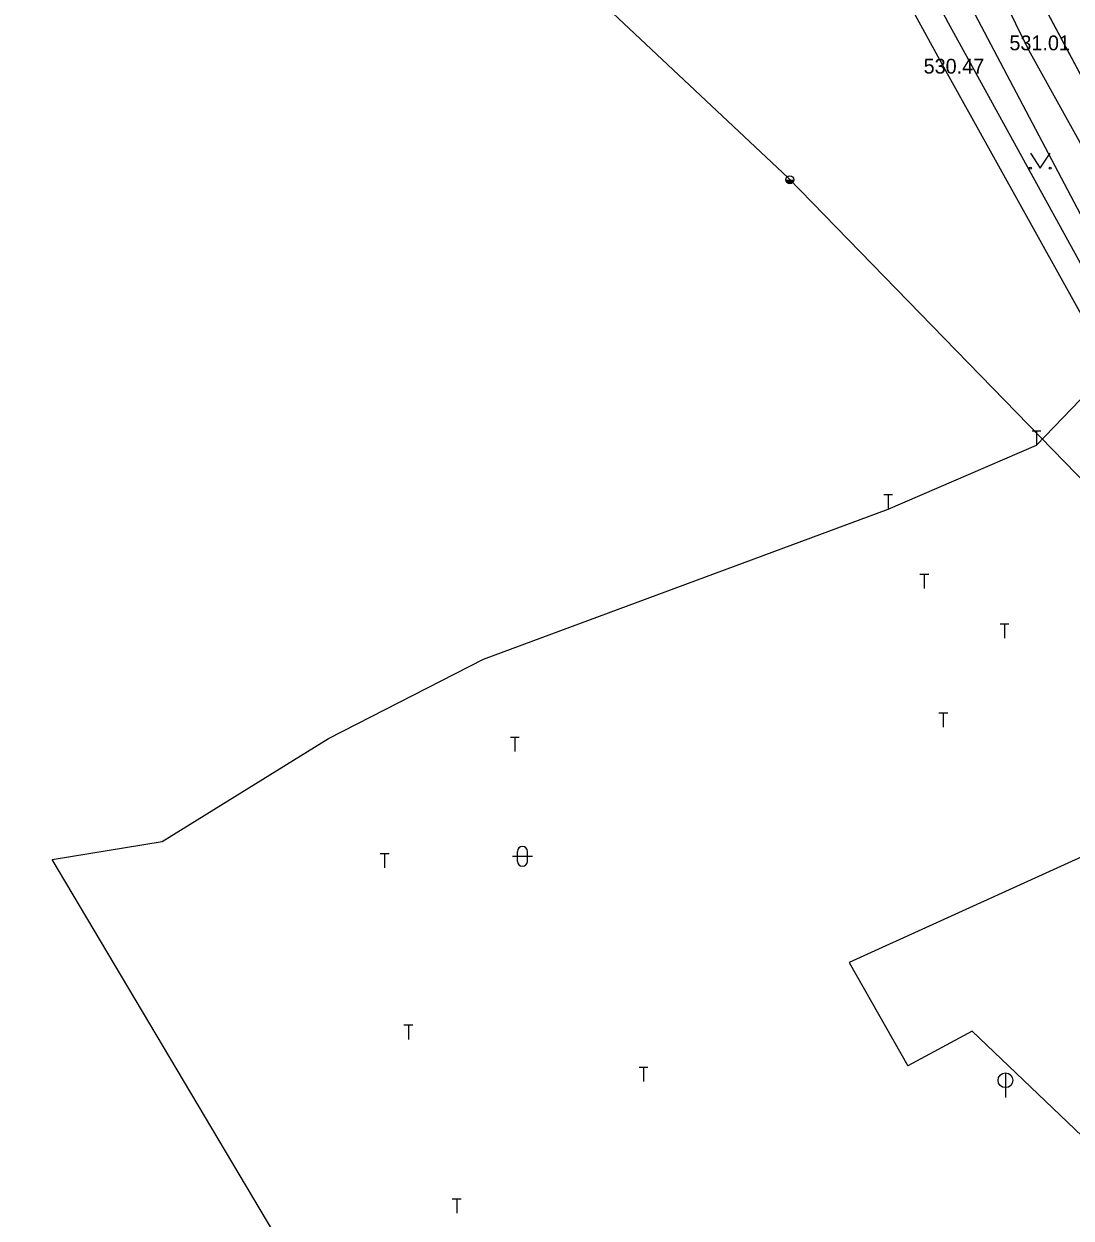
# Model space of a CAD drawing. Extents: x -669393 to -668650, y -1126925 to -1126294.
# Drawn here: x -669067.2 to -669014.2, y -1126829.8 to -1126769.3 of the extents above; entities that cross this region are included whole.
import ezdxf

# ---------------------------------------------------------------- set-up
doc = ezdxf.new("R2010")
doc.units = 0
for name, color, linetype in [('G_Bod_tecka', 7, 'Continuous'), ('G_Bod_vyska', 7, 'Continuous'), ('G_Plochy_zpevnene', 7, 'Continuous'), ('G_Ploty', 7, 'Continuous'), ('G_Site-kanalizace', 7, 'Continuous'), ('G_Site-Sloupy', 7, 'Continuous'), ('G_Vyskopis-bod_terenu', 7, 'Continuous'), ('G_Z_ELsilove_nadz_kotovane', 7, 'Continuous'), ('G_Z_KANAL_podz_kotovane', 7, 'Continuous'), ('G_Z_SPOJE_podz_geodeticky', 7, 'Continuous'), ('G_Zelen-okraj', 7, 'Continuous'), ('G_Zelen-rozhrani', 7, 'Continuous'), ('G_Zelen-Znacky', 7, 'Continuous'), ('Vrstva 12', 7, 'Continuous')]:
    doc.layers.add(name, color=color, linetype=linetype)

msp = doc.modelspace()

# ---------------------------------------------------------------- linework, layer by layer
at = {"layer": 'G_Bod_tecka'}
for p, q in [((-669016.35, -1126770.66), (-669016.35, -1126770.66)), ((-669020.49, -1126771.84), (-669020.49, -1126771.84))]:
    msp.add_line(p, q, dxfattribs=at)
at = {"layer": 'G_Plochy_zpevnene'}
msp.add_line((-669005.94, -1126789.45), (-669016.35, -1126770.66), dxfattribs=at)
for points in [[(-669016.35, -1126770.66), (-669022.98, -1126757.19)], [(-669011.81, -1126810.68), (-669025.44, -1126816.88), (-669022.47, -1126822.11)], [(-668990.86, -1126836.84), (-668993.75, -1126838.26), (-668997.48, -1126831.06), (-669010.3, -1126831.16), (-669013.64, -1126825.68), (-669019.22, -1126820.35), (-669022.47, -1126822.11)]]:
    msp.add_lwpolyline(points, dxfattribs=at)
at = {"layer": 'G_Ploty'}
msp.add_line((-669031.64, -1126751.41), (-669020.49, -1126771.84), dxfattribs=at)
msp.add_lwpolyline([(-669020.49, -1126771.84), (-669012.2, -1126786.74), (-669006, -1126798.65)], dxfattribs=at)
at = {"layer": 'G_Site-kanalizace'}
msp.add_line((-669017.53, -1126822.465), (-669017.53, -1126823.715), dxfattribs=at)
msp.add_circle((-669017.53, -1126822.84), 0.375, dxfattribs=at)
at = {"layer": 'G_Site-Sloupy'}
msp.add_circle((-669028.45, -1126777.22), 0.2, dxfattribs=at)
for radius in [0.18, 0.16, 0.14, 0.12, 0.1, 0.08, 0.06, 0.04, 0.02]:
    msp.add_arc((-669028.45, -1126777.22), radius, 180, 0, dxfattribs=at)
at = {"layer": 'G_Vyskopis-bod_terenu'}
for p, q in [((-669015.736, -1126789.957), (-669016.184, -1126789.957)), ((-669015.96, -1126789.957), (-669015.96, -1126790.67)), ((-669023.246, -1126793.187), (-669023.694, -1126793.187)), ((-669023.47, -1126793.187), (-669023.47, -1126793.9)), ((-669021.416, -1126797.217), (-669021.864, -1126797.217)), ((-669021.64, -1126797.217), (-669021.64, -1126797.93)), ((-669017.356, -1126799.727), (-669017.804, -1126799.727)), ((-669017.58, -1126799.727), (-669017.58, -1126800.44)), ((-669020.456, -1126804.237), (-669020.904, -1126804.237)), ((-669020.68, -1126804.237), (-669020.68, -1126804.95)), ((-669042.156, -1126805.477), (-669042.604, -1126805.477)), ((-669042.38, -1126805.477), (-669042.38, -1126806.19)), ((-669048.746, -1126811.367), (-669049.194, -1126811.367)), ((-669048.97, -1126811.367), (-669048.97, -1126812.08)), ((-669047.546, -1126820.057), (-669047.994, -1126820.057)), ((-669047.77, -1126820.057), (-669047.77, -1126820.77)), ((-669035.636, -1126822.187), (-669036.084, -1126822.187)), ((-669035.86, -1126822.187), (-669035.86, -1126822.9)), ((-669045.096, -1126828.867), (-669045.544, -1126828.867)), ((-669045.32, -1126828.867), (-669045.32, -1126829.58))]:
    msp.add_line(p, q, dxfattribs=at)
at = {"layer": 'G_Z_ELsilove_nadz_kotovane'}
for points in [[(-669067.24, -1126693.43), (-669054.01, -1126713.61), (-669038.28, -1126736.27), (-669025.74, -1126756.2), (-669008.71, -1126788.48), (-668986.7, -1126790.76)], [(-668987.976, -1126791.123), (-669009.08, -1126797.13), (-669028.53, -1126777.12), (-669049.9, -1126757.02)]]:
    msp.add_lwpolyline(points, dxfattribs=at)
at = {"layer": 'G_Z_KANAL_podz_kotovane'}
msp.add_lwpolyline([(-669021.5, -1126757.31), (-669019.78, -1126760.55), (-669002.4, -1126793.12), (-668998.38, -1126800.66), (-668997.87, -1126801.61)], dxfattribs=at)
at = {"layer": 'G_Z_SPOJE_podz_geodeticky'}
msp.add_lwpolyline([(-669007.89, -1126793.12), (-669009.36, -1126790.22), (-669012.79, -1126783.16), (-669020.41, -1126769.29), (-669030.03, -1126751.08), (-669030.23, -1126750.3)], dxfattribs=at)
at = {"layer": 'G_Zelen-okraj'}
for p, q in [((-669015.96, -1126790.67), (-669012.2, -1126786.74)), ((-669023.47, -1126793.9), (-669015.96, -1126790.67)), ((-669043.97, -1126801.5), (-669023.47, -1126793.9)), ((-669051.81, -1126805.53), (-669043.97, -1126801.5)), ((-669060.24, -1126810.75), (-669051.81, -1126805.53)), ((-669065.8, -1126811.66), (-669060.24, -1126810.75))]:
    msp.add_line(p, q, dxfattribs=at)
at = {"layer": 'G_Zelen-rozhrani'}
msp.add_line((-669054.09, -1126831.36), (-669065.8, -1126811.66), dxfattribs=at)
at = {"layer": 'G_Zelen-Znacky'}
for p, q in [((-669041.49, -1126811.5), (-669042.49, -1126811.5)), ((-669042.24, -1126811.75), (-669042.24, -1126811.25)), ((-669041.74, -1126811.75), (-669041.74, -1126811.25))]:
    msp.add_line(p, q, dxfattribs=at)
for points in [[(-669016.27, -1126775.88), (-669015.77, -1126776.63)], [(-669015.77, -1126776.63), (-669015.27, -1126775.88)]]:
    msp.add_lwpolyline(points, dxfattribs=at)
for centre in [(-669016.27, -1126776.63), (-669015.27, -1126776.63)]:
    msp.add_circle(centre, 0.05, dxfattribs=at)
for centre, start, end in [((-669041.99, -1126811.25), 0, 180), ((-669041.99, -1126811.75), 180, 0)]:
    msp.add_arc(centre, 0.25, start, end, dxfattribs=at)
at = {"layer": 'Vrstva 12'}
msp.add_lwpolyline([(-669021.5, -1126757.31), (-669019.78, -1126760.55), (-669002.4, -1126793.125), (-668998.377, -1126800.659), (-668997.87, -1126801.61)], dxfattribs=at)

# ---------------------------------------------------------------- texts
at = {"layer": 'G_Bod_vyska'}
for s, p in [('531.01', (-669017.332, -1126770.66)), ('530.47', (-669021.676, -1126771.84))]:
    msp.add_text(s, height=0.75, dxfattribs=at).set_placement(p)

doc.saveas('drawing.dxf')
